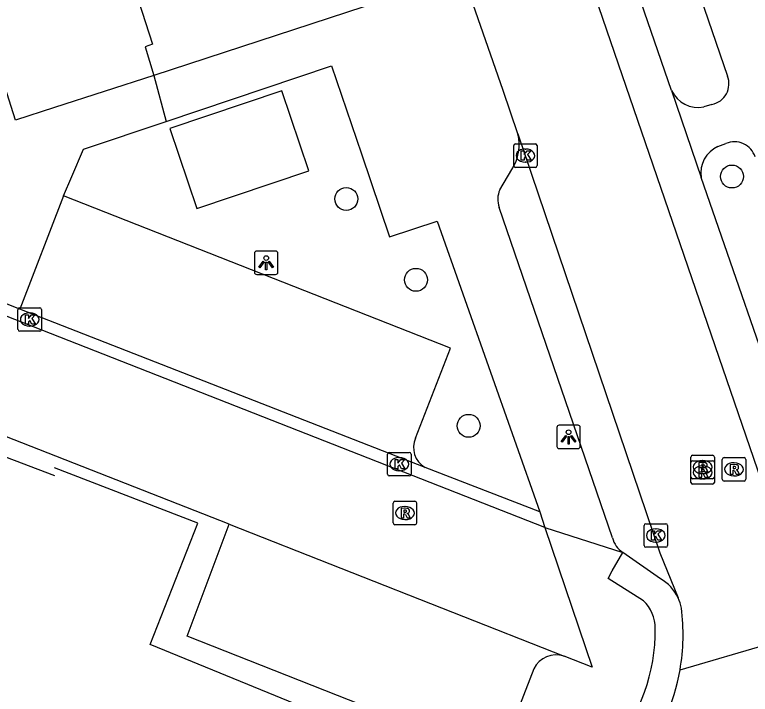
# Model space of a CAD drawing. Extents: x 159718 to 160783, y 383290 to 384030.
# Drawn here: x 159998.31 to 160029.67, y 383542.1 to 383571.09 of the extents above; entities that cross this region are included whole.
import ezdxf

# ---------------------------------------------------------------- set-up
doc = ezdxf.new("R2010")
doc.units = 0
for name, color, linetype in [('IMGEO_Boom', 7, 'Continuous'), ('IMGEO_Hek', 7, 'Continuous'), ('IMGEO_Kolk', 7, 'Continuous'), ('IMGEO_Lichtpunt', 7, 'Continuous'), ('IMGEO_Pand', 7, 'Continuous'), ('IMGEO_Parkeervlak_open', 7, 'Continuous'), ('IMGEO_Rijbaan_lokaal_open', 7, 'Continuous'), ('IMGEO_Rioolput', 7, 'Continuous'), ('IMGEO_Voetpad_halfverhard', 7, 'Continuous'), ('IMGEO_Voetpad_open', 7, 'Continuous')]:
    doc.layers.add(name, color=color, linetype=linetype)

msp = doc.modelspace()

# ---------------------------------------------------------------- linework, layer by layer
at = {"layer": 'IMGEO_Boom'}
for centre in [(160028.889, 383564.184), (160012.444, 383563.228), (160015.416, 383559.778), (160017.661, 383553.549)]:
    msp.add_circle(centre, 0.489, dxfattribs=at)
at = {"layer": 'IMGEO_Hek'}
for points in [[(159986.416, 383556.59), (160000, 383551.43)], [(160018.559, 383538.287), (160004.082, 383544.224), (160006.109, 383549.395), (160000, 383551.763)]]:
    msp.add_lwpolyline(points, dxfattribs=at)
at = {"layer": 'IMGEO_Kolk'}
for p, q in [((160019.584, 383564.648), (160019.584, 383565.5)), ((160019.659, 383565.574), (160020.511, 383565.574)), ((160020.072, 383565.354), (160020.097, 383565.354)), ((160020.585, 383565.5), (160020.585, 383564.648)), ((160020.095, 383564.794), (160020.07, 383564.794)), ((160020.511, 383564.574), (160019.659, 383564.574)), ((159998.447, 383557.657), (159998.447, 383558.509)), ((159998.522, 383558.583), (159999.374, 383558.583)), ((159999.448, 383558.509), (159999.448, 383557.657)), ((159998.935, 383558.363), (159998.96, 383558.363)), ((159998.958, 383557.803), (159998.933, 383557.803)), ((159999.374, 383557.583), (159998.522, 383557.583)), ((160014.204, 383551.488), (160014.204, 383552.34)), ((160014.279, 383552.414), (160015.131, 383552.414)), ((160014.692, 383552.194), (160014.717, 383552.194)), ((160015.205, 383552.34), (160015.205, 383551.488)), ((160014.715, 383551.634), (160014.69, 383551.634)), ((160015.131, 383551.414), (160014.279, 383551.414)), ((160025.143, 383548.446), (160025.143, 383549.298)), ((160025.218, 383549.372), (160026.07, 383549.372)), ((160026.144, 383549.298), (160026.144, 383548.446)), ((160025.631, 383549.152), (160025.656, 383549.152)), ((160026.07, 383548.372), (160025.218, 383548.372)), ((160025.654, 383548.592), (160025.629, 383548.592))]:
    msp.add_line(p, q, dxfattribs=at)
for points in [[(160019.584, 383564.648), (160019.584, 383565.5)], [(160019.659, 383565.574), (160020.511, 383565.574)], [(160020.585, 383565.5), (160020.585, 383564.648)], [(160019.905, 383565.274), (160020.028, 383565.274), (160020.028, 383565.123), (160020.158, 383565.274), (160020.322, 383565.274), (160020.176, 383565.123), (160020.329, 383564.874), (160020.177, 383564.874), (160020.092, 383565.038), (160020.028, 383564.971), (160020.028, 383564.874), (160019.905, 383564.874), (160019.905, 383565.274)], [(160020.511, 383564.574), (160019.659, 383564.574)], [(159998.447, 383557.657), (159998.447, 383558.509)], [(159998.522, 383558.583), (159999.374, 383558.583)], [(159999.448, 383558.509), (159999.448, 383557.657)], [(159998.768, 383558.283), (159998.891, 383558.283), (159998.891, 383558.132), (159999.021, 383558.283), (159999.185, 383558.283), (159999.039, 383558.132), (159999.192, 383557.883), (159999.04, 383557.883), (159998.955, 383558.047), (159998.891, 383557.98), (159998.891, 383557.883), (159998.768, 383557.883), (159998.768, 383558.283)], [(159999.374, 383557.583), (159998.522, 383557.583)], [(160014.204, 383551.488), (160014.204, 383552.34)], [(160014.279, 383552.414), (160015.131, 383552.414)], [(160014.525, 383552.114), (160014.648, 383552.114), (160014.648, 383551.963), (160014.778, 383552.114), (160014.942, 383552.114), (160014.796, 383551.963), (160014.949, 383551.714), (160014.797, 383551.714), (160014.712, 383551.878), (160014.648, 383551.811), (160014.648, 383551.714), (160014.525, 383551.714), (160014.525, 383552.114)], [(160015.205, 383552.34), (160015.205, 383551.488)], [(160015.131, 383551.414), (160014.279, 383551.414)], [(160025.143, 383548.446), (160025.143, 383549.298)], [(160025.218, 383549.372), (160026.07, 383549.372)], [(160026.144, 383549.298), (160026.144, 383548.446)], [(160025.464, 383549.072), (160025.587, 383549.072), (160025.587, 383548.921), (160025.717, 383549.072), (160025.881, 383549.072), (160025.735, 383548.921), (160025.888, 383548.672), (160025.736, 383548.672), (160025.651, 383548.836), (160025.587, 383548.769), (160025.587, 383548.672), (160025.464, 383548.672), (160025.464, 383549.072)], [(160026.07, 383548.372), (160025.218, 383548.372)]]:
    msp.add_lwpolyline(points, dxfattribs=at)
for centre, start, end in [((160019.661, 383565.498), 91.552, 178.448), ((160019.661, 383565.498), 91.552, 178.448), ((160020.509, 383565.498), 1.552, 88.448), ((160020.509, 383565.498), 1.552, 88.448), ((160019.661, 383564.65), 181.552, 268.448), ((160019.661, 383564.65), 181.552, 268.448), ((160020.509, 383564.65), 271.552, 358.448), ((160020.509, 383564.65), 271.552, 358.448), ((159998.524, 383558.507), 91.552, 178.448), ((159998.524, 383558.507), 91.552, 178.448), ((159999.372, 383558.507), 1.552, 88.448), ((159999.372, 383558.507), 1.552, 88.448), ((159998.524, 383557.659), 181.552, 268.448), ((159998.524, 383557.659), 181.552, 268.448), ((159999.372, 383557.659), 271.552, 358.448), ((159999.372, 383557.659), 271.552, 358.448), ((160014.281, 383552.338), 91.552, 178.448), ((160014.281, 383552.338), 91.552, 178.448), ((160015.129, 383552.338), 1.552, 88.448), ((160015.129, 383552.338), 1.552, 88.448), ((160014.281, 383551.49), 181.552, 268.448), ((160014.281, 383551.49), 181.552, 268.448), ((160015.129, 383551.49), 271.552, 358.448), ((160015.129, 383551.49), 271.552, 358.448), ((160025.22, 383549.296), 91.552, 178.448), ((160025.22, 383549.296), 91.552, 178.448), ((160026.068, 383549.296), 1.552, 88.448), ((160026.068, 383549.296), 1.552, 88.448), ((160025.22, 383548.448), 181.552, 268.448), ((160025.22, 383548.448), 181.552, 268.448), ((160026.068, 383548.448), 271.552, 358.448), ((160026.068, 383548.448), 271.552, 358.448)]:
    msp.add_arc(centre, 0.0765, start, end, dxfattribs=at)
for centre, major_axis, ratio, start_param, end_param in [((160020.071, 383565.074), (-0.387, 0.002), 0.722429, 4.712389, 7.853982), ((160020.096, 383565.074), (-0.39, 0.002), 0.717154, 1.570796, 4.712389), ((159998.934, 383558.083), (-0.387, 0.002), 0.722429, 4.712389, 7.853982), ((159998.959, 383558.083), (-0.39, 0.002), 0.717154, 1.570796, 4.712389), ((160014.691, 383551.914), (-0.387, 0.002), 0.722429, 4.712389, 7.853982), ((160014.716, 383551.914), (-0.39, 0.002), 0.717154, 1.570796, 4.712389), ((160025.63, 383548.872), (-0.387, 0.002), 0.722429, 4.712389, 7.853982), ((160025.655, 383548.872), (-0.39, 0.002), 0.717154, 1.570796, 4.712389)]:
    msp.add_ellipse(centre, major_axis=major_axis, ratio=ratio, start_param=start_param, end_param=end_param, dxfattribs=at)
at = {"layer": 'IMGEO_Lichtpunt'}
for p, q in [((160008.531, 383560.909), (160008.531, 383560.102)), ((160008.531, 383560.909), (160008.531, 383560.102)), ((160009.433, 383561.004), (160008.625, 383561.004)), ((160009.433, 383561.004), (160008.625, 383561.004)), ((160009.527, 383560.102), (160009.527, 383560.909)), ((160009.527, 383560.102), (160009.527, 383560.909)), ((160008.625, 383560.008), (160009.433, 383560.008)), ((160008.625, 383560.008), (160009.433, 383560.008)), ((160021.426, 383553.478), (160021.426, 383552.671)), ((160021.426, 383553.478), (160021.426, 383552.671)), ((160022.328, 383553.573), (160021.52, 383553.573)), ((160022.328, 383553.573), (160021.52, 383553.573)), ((160022.422, 383552.671), (160022.422, 383553.478)), ((160022.422, 383552.671), (160022.422, 383553.478)), ((160021.52, 383552.577), (160022.328, 383552.577)), ((160021.52, 383552.577), (160022.328, 383552.577))]:
    msp.add_line(p, q, dxfattribs=at)
for points in [[(160008.905, 383560.573), (160008.944, 383560.545), (160008.756, 383560.283), (160008.718, 383560.31), (160008.905, 383560.573)], [(160009.117, 383560.545), (160009.155, 383560.572), (160009.342, 383560.31), (160009.303, 383560.282), (160009.117, 383560.545)], [(160009.007, 383560.525), (160009.054, 383560.525), (160009.054, 383560.203), (160009.007, 383560.203), (160009.007, 383560.525)], [(160021.8, 383553.142), (160021.839, 383553.114), (160021.651, 383552.852), (160021.613, 383552.879), (160021.8, 383553.142)], [(160021.902, 383553.094), (160021.949, 383553.094), (160021.949, 383552.772), (160021.902, 383552.772), (160021.902, 383553.094)], [(160022.012, 383553.114), (160022.05, 383553.141), (160022.237, 383552.879), (160022.198, 383552.851), (160022.012, 383553.114)]]:
    msp.add_lwpolyline(points, dxfattribs=at)
for centre in [(160009.03, 383560.707), (160021.925, 383553.276)]:
    msp.add_circle(centre, 0.0994, dxfattribs=at)
for centre, start, end in [((160008.625, 383560.909), 90, 180), ((160008.625, 383560.909), 90, 180), ((160009.433, 383560.909), 0, 90), ((160009.433, 383560.909), 0, 90), ((160008.625, 383560.102), 180, 270), ((160008.625, 383560.102), 180, 270), ((160009.433, 383560.102), 270, 0), ((160009.433, 383560.102), 270, 360), ((160021.52, 383553.478), 90, 180), ((160021.52, 383553.478), 90, 180), ((160022.328, 383553.478), 0, 90), ((160022.328, 383553.478), 0, 90), ((160021.52, 383552.671), 180, 270), ((160021.52, 383552.671), 180, 270), ((160022.328, 383552.671), 270, 0), ((160022.328, 383552.671), 270, 360)]:
    msp.add_arc(centre, 0.0946, start, end, dxfattribs=at)
at = {"layer": 'IMGEO_Pand'}
for points in [[(159999.44, 383592.05), (159999.71, 383591.208), (160000, 383591.293), (160002.587, 383583.376), (160002.275, 383583.253), (160002.788, 383581.581), (160001.723, 383581.211), (160003.245, 383576.353), (160002.942, 383576.246), (160003.421, 383574.645), (160002.423, 383574.28), (160002.763, 383573.469), (160002.99, 383573.542), (160004.182, 383569.828), (160003.872, 383569.717), (160004.243, 383568.491)], [(160004.243, 383568.491), (160000, 383567.126), (159998.342, 383566.592), (159997.882, 383568.022), (159996.072, 383567.439), (159996.533, 383566.01), (159990.67, 383564.123), (159990.632, 383564.24)], [(160006.076, 383562.821), (160010.844, 383564.424), (160009.696, 383567.836), (160004.928, 383566.233), (160006.076, 383562.821)]]:
    msp.add_lwpolyline(points, dxfattribs=at)
at = {"layer": 'IMGEO_Parkeervlak_open'}
for points in [[(160026.316, 383567.849), (160021.53, 383581.736), (160018.23, 383591.355), (160017.22, 383594.451), (160014.818, 383601.31)], [(160031.521, 383552.62), (160031.435, 383553.027), (160027.572, 383564.142)], [(160015.4, 383553.024), (160016.885, 383556.86), (160000.387, 383563.361)], [(160018.952, 383539.329), (160005.658, 383544.572), (160007.458, 383549.351)]]:
    msp.add_lwpolyline(points, dxfattribs=at)
msp.add_arc((160016.278, 383552.618), 0.967, 155.1687, 240.5404, dxfattribs=at)
at = {"layer": 'IMGEO_Rijbaan_lokaal_open'}
for points in [[(160030.817, 383549.258), (160020.915, 383578.143), (160011.426, 383605.83), (160011.654, 383605.889), (160011.609, 383606.036)], [(160020.906, 383549.212), (159949.806, 383577.144), (159930.463, 383570.914), (159930.286, 383571.382)], [(160019.765, 383566.009), (160019.138, 383567.851), (160016.783, 383574.587)], [(160019.765, 383566.009), (160025.808, 383548.133), (160026.595, 383546.207)], [(160007.458, 383549.351), (159979.471, 383560.335)], [(159998.529, 383558.531), (159996.648, 383559.269)], [(160015.802, 383551.776), (159998.529, 383558.531)], [(160020.702, 383549.88), (160015.802, 383551.776)], [(160020.702, 383549.88), (160020.906, 383549.212)], [(160007.458, 383549.351), (160021.731, 383543.73)], [(160020.906, 383549.212), (160022.93, 383543.26), (160021.731, 383543.73)], [(160026.676, 383543.135), (160034.445, 383545.42)]]:
    msp.add_lwpolyline(points, dxfattribs=at)
for centre, radius, start, end in [((160024.93, 383545.433), 1.836, 10.7363, 24.9358), ((160018.043, 383544.645), 8.764, 350.0772, 7.4057), ((160018.026, 383544.652), 8.782, 322.1453, 350.0506)]:
    msp.add_arc(centre, radius, start, end, dxfattribs=at)
at = {"layer": 'IMGEO_Rioolput'}
for p, q in [((160027.138, 383551.365), (160027.138, 383552.217)), ((160027.213, 383552.291), (160028.065, 383552.291)), ((160028.139, 383552.217), (160028.139, 383551.365)), ((160028.477, 383551.267), (160028.477, 383552.119)), ((160028.552, 383552.193), (160029.404, 383552.193)), ((160029.478, 383552.119), (160029.478, 383551.267)), ((160027.139, 383551.136), (160027.139, 383551.988)), ((160027.214, 383552.062), (160028.066, 383552.062)), ((160027.626, 383552.071), (160027.651, 383552.071)), ((160027.627, 383551.842), (160027.652, 383551.842)), ((160028.14, 383551.988), (160028.14, 383551.136)), ((160028.965, 383551.973), (160028.99, 383551.973)), ((160027.649, 383551.511), (160027.624, 383551.511)), ((160028.065, 383551.291), (160027.213, 383551.291)), ((160027.65, 383551.282), (160027.625, 383551.282)), ((160029.404, 383551.193), (160028.552, 383551.193)), ((160028.988, 383551.413), (160028.963, 383551.413)), ((160028.066, 383551.062), (160027.214, 383551.062)), ((160014.445, 383549.404), (160014.445, 383550.256)), ((160014.52, 383550.33), (160015.372, 383550.33)), ((160015.446, 383550.256), (160015.446, 383549.404)), ((160014.933, 383550.11), (160014.958, 383550.11)), ((160015.372, 383549.33), (160014.52, 383549.33)), ((160014.956, 383549.55), (160014.931, 383549.55))]:
    msp.add_line(p, q, dxfattribs=at)
for points in [[(160027.138, 383551.365), (160027.138, 383552.217)], [(160027.213, 383552.291), (160028.065, 383552.291)], [(160028.139, 383552.217), (160028.139, 383551.365)], [(160028.477, 383551.267), (160028.477, 383552.119)], [(160028.552, 383552.193), (160029.404, 383552.193)], [(160029.478, 383552.119), (160029.478, 383551.267)], [(160027.139, 383551.136), (160027.139, 383551.988)], [(160027.214, 383552.062), (160028.066, 383552.062)], [(160027.727, 383551.989), (160027.475, 383551.991), (160027.475, 383551.591)], [(160027.653, 383551.91), (160027.599, 383551.91), (160027.599, 383551.829)], [(160027.599, 383551.829), (160027.651, 383551.829)], [(160028.14, 383551.988), (160028.14, 383551.136)], [(160029.066, 383551.891), (160028.814, 383551.893), (160028.814, 383551.493)], [(160028.992, 383551.812), (160028.938, 383551.812), (160028.938, 383551.731)], [(160027.475, 383551.591), (160027.599, 383551.591), (160027.599, 383551.753), (160027.61, 383551.753)], [(160027.728, 383551.76), (160027.476, 383551.762), (160027.476, 383551.362)], [(160027.476, 383551.362), (160027.6, 383551.362), (160027.6, 383551.524), (160027.611, 383551.524)], [(160027.654, 383551.681), (160027.6, 383551.681), (160027.6, 383551.6)], [(160027.6, 383551.6), (160027.652, 383551.6)], [(160027.657, 383551.724), (160027.728, 383551.591), (160027.868, 383551.591), (160027.803, 383551.717)], [(160027.658, 383551.495), (160027.729, 383551.362), (160027.869, 383551.362), (160027.804, 383551.488)], [(160028.814, 383551.493), (160028.938, 383551.493), (160028.938, 383551.655), (160028.949, 383551.655)], [(160028.938, 383551.731), (160028.99, 383551.731)], [(160028.996, 383551.626), (160029.067, 383551.493), (160029.207, 383551.493), (160029.142, 383551.619)], [(160028.065, 383551.291), (160027.213, 383551.291)], [(160029.404, 383551.193), (160028.552, 383551.193)], [(160028.066, 383551.062), (160027.214, 383551.062)], [(160014.445, 383549.404), (160014.445, 383550.256)], [(160014.52, 383550.33), (160015.372, 383550.33)], [(160015.446, 383550.256), (160015.446, 383549.404)], [(160015.034, 383550.028), (160014.782, 383550.03), (160014.782, 383549.63)], [(160014.96, 383549.949), (160014.906, 383549.949), (160014.906, 383549.868)], [(160014.782, 383549.63), (160014.906, 383549.63), (160014.906, 383549.792), (160014.917, 383549.792)], [(160014.906, 383549.868), (160014.958, 383549.868)], [(160014.964, 383549.763), (160015.035, 383549.63), (160015.175, 383549.63), (160015.11, 383549.756)], [(160015.372, 383549.33), (160014.52, 383549.33)]]:
    msp.add_lwpolyline(points, dxfattribs=at)
for centre, radius, start, end in [((160027.215, 383552.215), 0.0765, 91.552, 178.448), ((160027.215, 383552.215), 0.0765, 91.552, 178.448), ((160028.063, 383552.215), 0.0765, 1.552, 88.448), ((160028.063, 383552.215), 0.0765, 1.552, 88.448), ((160028.554, 383552.117), 0.0765, 91.552, 178.448), ((160028.554, 383552.117), 0.0765, 91.552, 178.448), ((160029.402, 383552.117), 0.0765, 1.552, 88.448), ((160029.402, 383552.117), 0.0765, 1.552, 88.448), ((160027.216, 383551.986), 0.0765, 91.552, 178.448), ((160027.216, 383551.986), 0.0765, 91.552, 178.448), ((160027.635, 383552.018), 0.19, 274.7715, 282.9687), ((160027.659, 383551.814), 0.0964, 77.0061, 93.1865), ((160027.673, 383551.871), 0.0378, 276.6634, 79.6772), ((160027.726, 383551.879), 0.109, 350.3612, 89.416), ((160027.724, 383551.879), 0.112, 277.5842, 350.9817), ((160028.064, 383551.986), 0.0765, 1.552, 88.448), ((160028.064, 383551.986), 0.0765, 1.552, 88.448), ((160028.998, 383551.716), 0.0964, 77.0061, 93.1865), ((160029.012, 383551.773), 0.0378, 276.6634, 79.6772), ((160029.065, 383551.781), 0.109, 350.3612, 89.416), ((160027.609, 383551.7), 0.0533, 26.0293, 88.6989), ((160027.61, 383551.471), 0.0533, 26.0293, 88.6989), ((160027.636, 383551.789), 0.19, 274.7715, 282.9687), ((160027.66, 383551.585), 0.0964, 77.0061, 93.1865), ((160027.674, 383551.642), 0.0378, 276.6634, 79.6772), ((160027.727, 383551.65), 0.109, 350.3612, 89.416), ((160027.708, 383551.664), 0.108, 29.5134, 73.7905), ((160027.725, 383551.65), 0.112, 277.5842, 350.9817), ((160027.709, 383551.435), 0.108, 29.5134, 73.7905), ((160028.948, 383551.602), 0.0533, 26.0293, 88.6989), ((160028.974, 383551.92), 0.19, 274.7715, 282.9687), ((160029.063, 383551.781), 0.112, 277.5842, 350.9817), ((160029.047, 383551.566), 0.108, 29.5134, 73.7905), ((160027.215, 383551.367), 0.0765, 181.552, 268.448), ((160027.215, 383551.367), 0.0765, 181.552, 268.448), ((160028.063, 383551.367), 0.0765, 271.552, 358.448), ((160028.063, 383551.367), 0.0765, 271.552, 358.448), ((160028.554, 383551.269), 0.0765, 181.552, 268.448), ((160028.554, 383551.269), 0.0765, 181.552, 268.448), ((160029.402, 383551.269), 0.0765, 271.552, 358.448), ((160029.402, 383551.269), 0.0765, 271.552, 358.448), ((160027.216, 383551.138), 0.0765, 181.552, 268.448), ((160027.216, 383551.138), 0.0765, 181.552, 268.448), ((160028.064, 383551.138), 0.0765, 271.552, 358.448), ((160028.064, 383551.138), 0.0765, 271.552, 358.448), ((160014.522, 383550.254), 0.0765, 91.552, 178.448), ((160014.522, 383550.254), 0.0765, 91.552, 178.448), ((160015.37, 383550.254), 0.0765, 1.552, 88.448), ((160015.37, 383550.254), 0.0765, 1.552, 88.448), ((160014.966, 383549.853), 0.0964, 77.0061, 93.1865), ((160014.98, 383549.91), 0.0378, 276.6634, 79.6772), ((160015.033, 383549.918), 0.109, 350.3612, 89.416), ((160014.916, 383549.739), 0.0533, 26.0293, 88.6989), ((160014.942, 383550.057), 0.19, 274.7715, 282.9687), ((160015.031, 383549.918), 0.112, 277.5842, 350.9817), ((160015.015, 383549.703), 0.108, 29.5134, 73.7905), ((160014.522, 383549.406), 0.0765, 181.552, 268.448), ((160014.522, 383549.406), 0.0765, 181.552, 268.448), ((160015.37, 383549.406), 0.0765, 271.552, 358.448), ((160015.37, 383549.406), 0.0765, 271.552, 358.448)]:
    msp.add_arc(centre, radius, start, end, dxfattribs=at)
for centre, major_axis, ratio, start_param, end_param in [((160027.625, 383551.791), (-0.387, 0.002), 0.722429, 4.712389, 7.853982), ((160027.626, 383551.562), (-0.387, 0.002), 0.722429, 4.712389, 7.853982), ((160027.65, 383551.791), (-0.39, 0.002), 0.717154, 1.570796, 4.712389), ((160027.651, 383551.562), (-0.39, 0.002), 0.717154, 1.570796, 4.712389), ((160028.964, 383551.693), (-0.387, 0.002), 0.722429, 4.712389, 7.853982), ((160028.989, 383551.693), (-0.39, 0.002), 0.717154, 1.570796, 4.712389), ((160014.932, 383549.83), (-0.387, 0.002), 0.722429, 4.712389, 7.853982), ((160014.957, 383549.83), (-0.39, 0.002), 0.717154, 1.570796, 4.712389)]:
    msp.add_ellipse(centre, major_axis=major_axis, ratio=ratio, start_param=start_param, end_param=end_param, dxfattribs=at)
at = {"layer": 'IMGEO_Voetpad_halfverhard'}
for points in [[(160017.141, 383602.169), (160028.699, 383568.469)], [(160026.316, 383567.849), (160027.572, 383564.142)], [(160028.039, 383567.262), (160027.69, 383567.154)], [(160028.293, 383565.464), (160028.631, 383565.585)]]:
    msp.add_lwpolyline(points, dxfattribs=at)
for centre, radius, start, end in [((160027.865, 383568.141), 0.896, 281.2191, 21.4403), ((160027.448, 383568.38), 1.25, 205.1542, 281.1832), ((160029.004, 383564.746), 0.918, 17.556, 113.958), ((160028.814, 383564.322), 1.255, 114.5136, 188.2716)]:
    msp.add_arc(centre, radius, start, end, dxfattribs=at)
at = {"layer": 'IMGEO_Voetpad_open'}
for points in [[(159999.44, 383592.05), (160000, 383592.234), (160005.501, 383594.038), (160009.508, 383582.245), (160013.199, 383571.421), (160004.243, 383568.491)], [(160004.76, 383566.535), (160011.809, 383568.904), (160013.088, 383565.148), (160014.293, 383561.61), (160016.319, 383562.274), (160020.702, 383549.88)], [(160004.243, 383568.491), (160004.76, 383566.535)], [(160000.387, 383563.361), (160000.737, 383564.181), (160001.235, 383565.35), (160004.76, 383566.535)], [(160018.99, 383563.622), (160019.511, 383564.48)], [(160000.387, 383563.361), (159998.529, 383558.531)], [(160023.796, 383548.773), (160018.962, 383562.867)], [(160020.906, 383549.212), (160024.231, 383548.152)], [(160025.118, 383546.09), (160023.613, 383547.031), (160023.78, 383547.369), (160024.231, 383548.152)], [(160025.84, 383547.026), (160024.231, 383548.152)], [(160020.446, 383543.185), (160018.952, 383539.329)]]:
    msp.add_lwpolyline(points, dxfattribs=at)
for centre, radius, start, end in [((160017.842, 383565.543), 1.979, 327.5114, 13.6247), ((160019.959, 383563.208), 1.054, 156.867, 198.8852), ((160024.811, 383549.021), 1.045, 193.7386, 236.2826), ((160024.928, 383545.428), 1.84, 25.0524, 60.2908), ((160023.969, 383544.904), 1.651, 0.1265, 45.8958), ((160017.723, 383544.838), 7.898, 320.1744, 0.5066), ((160021.408, 383542.703), 1.076, 72.5553, 153.4106)]:
    msp.add_arc(centre, radius, start, end, dxfattribs=at)

doc.saveas('drawing.dxf')
